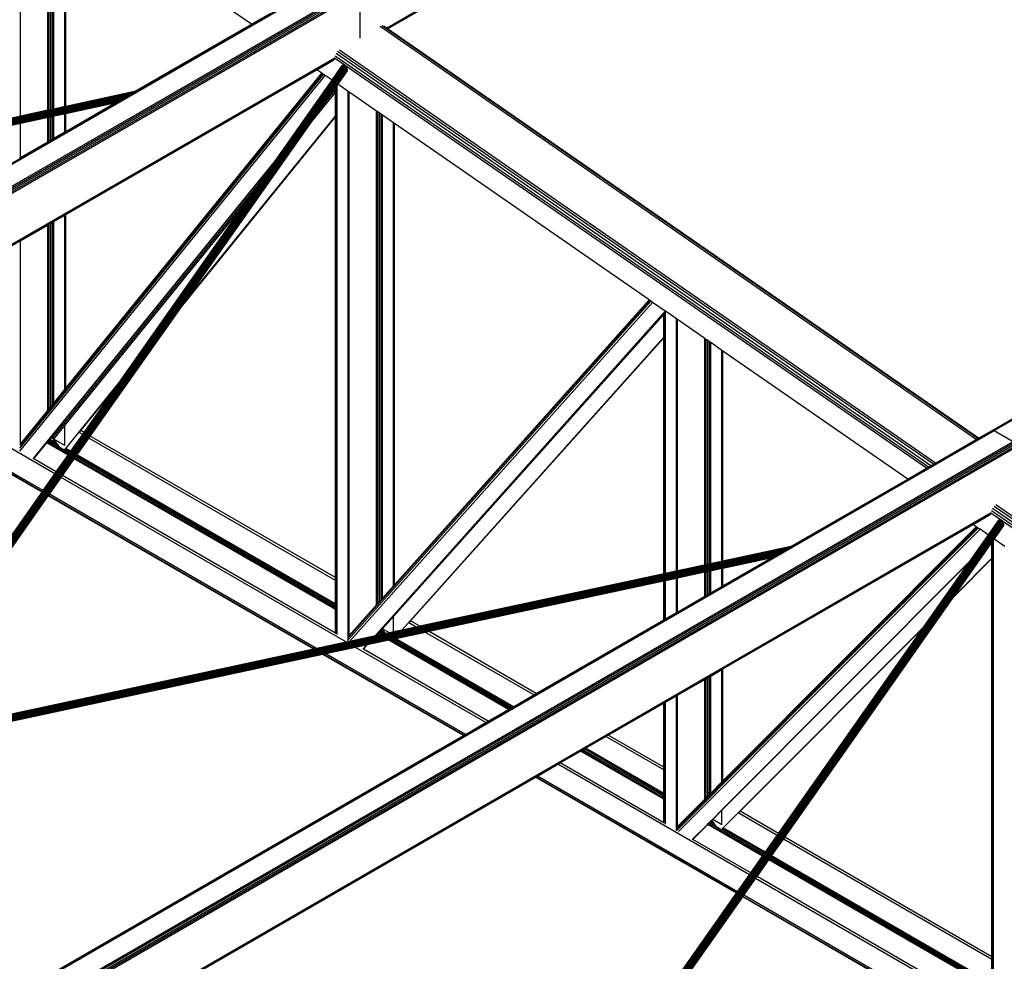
# Model space of a CAD drawing. Header units: millimetres. Extents: x 10 to 1250, y -62 to 528.
# Tile 700 of 909: x 614.09 to 615.75, y 516.69 to 518.28. Entities that reach past the tile are written whole.
import ezdxf

# ---------------------------------------------------------------- set-up
doc = ezdxf.new("R2010")
doc.units = ezdxf.units.MM
doc.header["$LTSCALE"] = 0.05

msp = doc.modelspace()

# ---------------------------------------------------------------- linework, layer by layer
at = {"color": 8}
for p, q in [((614.7054, 518.2629), (617.4525, 519.8489)), ((614.7069, 518.2619), (617.452, 519.8468)), ((614.7074, 518.2616), (616.5752, 519.34)), ((615.7263, 517.5861), (618.5603, 519.2224)), ((615.7282, 517.5854), (618.5623, 519.2217)), ((615.7246, 517.5858), (617.6691, 518.7084)), ((614.0897, 518.1145), (614.0897, 518.5383)), ((614.1355, 518.1244), (614.1355, 518.5065)), ((614.1369, 518.1247), (614.1369, 518.5055)), ((614.1378, 518.1249), (614.1378, 518.5049)), ((614.1406, 518.1255), (614.1406, 518.503)), ((614.1433, 518.126), (614.1433, 518.5011)), ((614.1443, 518.1262), (614.1443, 518.5005)), ((614.1457, 518.1266), (614.1457, 518.4995)), ((614.1644, 518.1306), (614.1644, 518.4865)), ((614.166, 518.1309), (614.166, 518.4854)), ((614.4781, 518.2692), (614.166, 518.4854)), ((611.8527, 516.7528), (614.6215, 518.3513)), ((611.8547, 516.7521), (614.6235, 518.3506)), ((611.8868, 516.7336), (614.6556, 518.3321)), ((611.8888, 516.732), (614.6575, 518.3305)), ((611.8905, 516.7297), (614.6592, 518.3283)), ((611.8916, 516.7271), (614.6603, 518.3257)), ((611.892, 516.7246), (614.6607, 518.3232)), ((614.6607, 518.3232), (614.6607, 518.2458)), ((614.4781, 518.2692), (614.5095, 518.2873)), ((614.2817, 518.1558), (614.4781, 518.2692)), ((615.6982, 517.5706), (614.6951, 518.2656)), ((615.7008, 517.572), (614.6982, 518.2667)), ((614.7054, 518.2629), (614.7008, 518.2661)), ((614.7069, 518.2619), (614.7054, 518.2629)), ((614.7074, 518.2616), (614.7069, 518.2619)), ((615.7018, 517.5726), (614.7074, 518.2616)), ((611.9367, 516.6644), (614.6184, 518.2127)), ((615.6141, 517.522), (614.6182, 518.212)), ((615.6175, 517.524), (614.6189, 518.2158)), ((615.6217, 517.5264), (614.6207, 518.2199)), ((615.6259, 517.5288), (614.6233, 518.2234)), ((615.6295, 517.5309), (614.6264, 518.2259)), ((611.9381, 516.6634), (614.6179, 518.2106)), ((613.8253, 517.0546), (614.6315, 518.2)), ((613.8255, 517.0547), (614.6319, 518.2003)), ((613.8258, 517.0548), (614.6323, 518.2004)), ((613.8263, 517.0549), (614.6328, 518.2005)), ((613.8268, 517.0549), (614.6333, 518.2005)), ((613.8273, 517.0548), (614.6338, 518.2004)), ((613.8279, 517.0546), (614.6344, 518.2002)), ((613.8285, 517.0543), (614.6349, 518.2)), ((613.829, 517.054), (614.6355, 518.1996)), ((613.8302, 517.0544), (614.6361, 518.1992)), ((613.8316, 517.0552), (614.6366, 518.1987)), ((613.833, 517.0558), (614.6372, 518.1982)), ((613.8343, 517.0564), (614.6377, 518.1976)), ((613.8355, 517.0568), (614.6381, 518.197)), ((613.8366, 517.0571), (614.6386, 518.1963)), ((613.8376, 517.0573), (614.6389, 518.1956)), ((613.8385, 517.0575), (614.6392, 518.1949)), ((614.5883, 518.1928), (614.6168, 518.2093)), ((614.6139, 518.1751), (614.6312, 518.1997)), ((613.8394, 517.0577), (614.6395, 518.1942)), ((613.8402, 517.0578), (614.6397, 518.1935)), ((613.8409, 517.058), (614.6398, 518.1929)), ((613.8414, 517.0581), (614.6398, 518.1922)), ((613.8419, 517.0582), (614.6398, 518.1916)), ((613.8422, 517.0583), (614.6397, 518.1911)), ((614.0885, 517.5557), (614.5997, 518.1849)), ((614.0886, 517.5506), (614.6024, 518.183)), ((614.0897, 517.5609), (614.5977, 518.1863)), ((614.166, 517.949), (614.5883, 518.1928)), ((614.166, 517.6566), (614.5968, 518.1869)), ((614.5968, 518.1869), (614.5883, 518.1928)), ((614.5977, 518.1863), (614.5968, 518.1869)), ((614.5997, 518.1849), (614.5977, 518.1863)), ((614.6024, 518.183), (614.5997, 518.1849)), ((614.6139, 518.1751), (614.6024, 518.183)), ((614.6238, 518.1682), (614.6392, 518.1902)), ((614.6392, 518.1902), (614.6395, 518.1906)), ((614.5194, 518.0408), (614.6139, 518.1751)), ((614.6007, 518.1355), (614.6197, 518.1625)), ((614.6197, 518.1625), (614.6205, 518.1635)), ((614.6197, 518.1589), (614.6197, 518.1625)), ((614.6205, 518.1635), (614.6221, 518.1659)), ((614.6205, 518.1598), (614.6205, 518.1635)), ((614.6205, 518.1598), (614.6221, 518.1618)), ((614.6221, 518.1659), (614.6226, 518.1665)), ((614.6221, 518.1618), (614.6221, 518.1659)), ((614.6221, 518.1618), (614.6226, 518.1624)), ((614.6221, 518.1574), (614.6221, 518.1618)), ((614.6226, 518.1665), (614.6238, 518.1682)), ((614.6226, 518.1624), (614.6226, 518.1665)), ((614.6226, 518.1579), (614.6226, 518.1624)), ((614.6412, 518.1561), (614.6238, 518.1682)), ((614.2776, 518.1535), (612.7238, 517.8195)), ((614.2762, 518.1526), (612.7244, 517.819)), ((614.2745, 518.1516), (612.7249, 517.8186)), ((614.2727, 518.1506), (612.7255, 517.818)), ((614.2789, 518.1542), (612.7256, 517.8203)), ((614.2707, 518.1495), (612.726, 517.8174)), ((614.2687, 518.1483), (612.7264, 517.8168)), ((614.2666, 518.1471), (612.7269, 517.8161)), ((614.28, 518.1548), (612.727, 517.821)), ((614.2645, 518.1459), (612.7272, 517.8154)), ((614.2808, 518.1553), (612.7284, 517.8216)), ((614.2814, 518.1556), (612.7296, 517.8221)), ((614.2817, 518.1558), (614.166, 518.1309)), ((614.2624, 518.1446), (614.2645, 518.1459)), ((614.2645, 518.1459), (614.2666, 518.1471)), ((614.2666, 518.1471), (614.2687, 518.1483)), ((614.2687, 518.1483), (614.2707, 518.1495)), ((614.2707, 518.1495), (614.2727, 518.1506)), ((614.2727, 518.1506), (614.2745, 518.1516)), ((614.2745, 518.1516), (614.2762, 518.1526)), ((614.2762, 518.1526), (614.2776, 518.1535)), ((614.2776, 518.1535), (614.2789, 518.1542)), ((614.2789, 518.1542), (614.28, 518.1548)), ((614.28, 518.1548), (614.2808, 518.1553)), ((614.2808, 518.1553), (614.2814, 518.1556)), ((614.2814, 518.1556), (614.2817, 518.1558)), ((614.5773, 518.1022), (614.6197, 518.1544)), ((614.6007, 518.1355), (614.6197, 518.1589)), ((614.6197, 518.1589), (614.6205, 518.1598)), ((614.6197, 518.1544), (614.6197, 518.1589)), ((614.6197, 518.1544), (614.6205, 518.1553)), ((614.6197, 518.1144), (614.6197, 518.1544)), ((614.6205, 518.1553), (614.6205, 518.1598)), ((614.6205, 518.1553), (614.6221, 518.1574)), ((614.6205, 518.1153), (614.6205, 518.1553)), ((614.6221, 518.1574), (614.6226, 518.1579)), ((614.6221, 518.1174), (614.6221, 518.1574)), ((614.6226, 518.1179), (614.6226, 518.1579)), ((614.6412, 517.2389), (614.6412, 518.1561)), ((614.6429, 518.155), (614.6412, 518.1561)), ((614.6429, 517.2408), (614.6429, 518.155)), ((614.6887, 518.1232), (614.6429, 518.155)), ((614.2481, 518.1364), (612.7272, 517.8095)), ((614.2486, 518.1367), (612.7273, 517.8097)), ((614.2624, 518.1446), (612.7275, 517.8147)), ((614.2493, 518.1371), (612.7275, 517.81)), ((614.2603, 518.1434), (612.7278, 517.814)), ((614.2503, 518.1377), (612.7278, 517.8104)), ((614.2583, 518.1423), (612.728, 517.8133)), ((614.2516, 518.1384), (612.728, 517.8109)), ((614.2564, 518.1412), (612.7281, 517.8127)), ((612.7281, 517.812), (614.2546, 518.1402)), ((614.253, 518.1392), (612.7281, 517.8114)), ((614.1644, 518.1306), (614.1457, 518.1266)), ((614.166, 518.1309), (614.1644, 518.1306)), ((614.2479, 518.1363), (614.166, 518.1187)), ((614.166, 518.089), (614.2479, 518.1363)), ((614.2479, 518.1363), (614.2481, 518.1364)), ((614.2481, 518.1364), (614.2486, 518.1367)), ((614.2486, 518.1367), (614.2493, 518.1371)), ((614.2493, 518.1371), (614.2503, 518.1377)), ((614.2503, 518.1377), (614.2516, 518.1384)), ((614.2516, 518.1384), (614.253, 518.1392)), ((614.253, 518.1392), (614.2546, 518.1402)), ((614.2546, 518.1402), (614.2564, 518.1412)), ((614.2564, 518.1412), (614.2583, 518.1423)), ((614.2583, 518.1423), (614.2603, 518.1434)), ((614.2603, 518.1434), (614.2624, 518.1446)), ((614.5773, 518.1022), (614.6007, 518.1355)), ((614.0897, 518.1145), (614.088, 518.1141)), ((614.1355, 518.1244), (614.0897, 518.1145)), ((614.1355, 518.1121), (614.0897, 518.1023)), ((614.1369, 518.1247), (614.1355, 518.1244)), ((614.1369, 518.1124), (614.1355, 518.1121)), ((614.1355, 518.0714), (614.1355, 518.1121)), ((614.1378, 518.1249), (614.1369, 518.1247)), ((614.1378, 518.1126), (614.1369, 518.1124)), ((614.1369, 518.0722), (614.1369, 518.1124)), ((614.1406, 518.1255), (614.1378, 518.1249)), ((614.1406, 518.1132), (614.1378, 518.1126)), ((614.1378, 518.0727), (614.1378, 518.1126)), ((614.1433, 518.126), (614.1406, 518.1255)), ((614.1433, 518.1138), (614.1406, 518.1132)), ((614.1406, 518.0743), (614.1406, 518.1132)), ((614.1443, 518.1262), (614.1433, 518.126)), ((614.1443, 518.114), (614.1433, 518.1138)), ((614.1433, 518.0759), (614.1433, 518.1138)), ((614.1457, 518.1266), (614.1443, 518.1262)), ((614.1457, 518.1143), (614.1443, 518.114)), ((614.1443, 518.0764), (614.1443, 518.114)), ((614.1644, 518.1183), (614.1457, 518.1143)), ((614.1457, 518.0773), (614.1457, 518.1143)), ((614.166, 518.1187), (614.1644, 518.1183)), ((614.1644, 518.0881), (614.1644, 518.1183)), ((614.166, 518.089), (614.166, 518.1187)), ((614.3603, 517.794), (614.6197, 518.1133)), ((614.3662, 517.8023), (614.6197, 518.1144)), ((614.6197, 518.1144), (614.6205, 518.1153)), ((614.6197, 518.1133), (614.6197, 518.1144)), ((614.6197, 518.1133), (614.6205, 518.1142)), ((614.6197, 517.338), (614.6197, 518.1133)), ((614.6205, 518.1153), (614.6221, 518.1174)), ((614.6205, 518.1142), (614.6221, 518.1162)), ((614.6205, 518.1142), (614.6205, 518.1153)), ((614.6205, 517.3376), (614.6205, 518.1142)), ((614.6221, 518.1174), (614.6226, 518.1179)), ((614.6221, 518.1162), (614.6221, 518.1174)), ((614.6221, 518.1162), (614.6226, 518.1168)), ((614.6221, 517.3366), (614.6221, 518.1162)), ((614.6226, 518.1168), (614.6226, 518.1179)), ((614.6226, 517.3364), (614.6226, 518.1168)), ((614.6887, 517.2981), (614.6887, 518.1232)), ((614.6902, 518.1222), (614.6887, 518.1232)), ((614.6902, 517.2973), (614.6902, 518.1222)), ((614.6911, 518.1216), (614.6902, 518.1222)), ((614.6911, 517.2968), (614.6911, 518.1216)), ((614.6938, 518.1197), (614.6911, 518.1216)), ((614.6938, 517.2977), (614.6938, 518.1197)), ((614.6966, 518.1178), (614.6938, 518.1197)), ((614.6966, 517.3008), (614.6966, 518.1178)), ((614.6975, 518.1172), (614.6966, 518.1178)), ((614.6975, 517.3019), (614.6975, 518.1172)), ((614.6989, 518.1162), (614.6975, 518.1172)), ((614.6989, 517.3034), (614.6989, 518.1162)), ((614.7176, 518.1032), (614.6989, 518.1162)), ((614.0897, 518.1023), (614.088, 518.1019)), ((614.0897, 518.0449), (614.0897, 518.1023)), ((614.3662, 517.8023), (614.5773, 518.1022)), ((614.7176, 517.3243), (614.7176, 518.1032)), ((614.7193, 518.1021), (614.7176, 518.1032)), ((614.7193, 517.3262), (614.7193, 518.1021)), ((615.1477, 517.8053), (614.7193, 518.1021)), ((614.1457, 518.0773), (614.1644, 518.0881)), ((614.1644, 518.0881), (614.166, 518.089)), ((614.0897, 518.0449), (614.1355, 518.0714)), ((614.1355, 518.0714), (614.1369, 518.0722)), ((614.1369, 518.0722), (614.1378, 518.0727)), ((614.1378, 518.0727), (614.1406, 518.0743)), ((614.1406, 518.0743), (614.1433, 518.0759)), ((614.1433, 518.0759), (614.1443, 518.0764)), ((614.1443, 518.0764), (614.1457, 518.0773)), ((614.088, 518.044), (614.0897, 518.0449)), ((614.1107, 517.5378), (614.5194, 518.0408)), ((614.166, 517.6047), (614.5133, 518.0322)), ((614.4908, 518.0002), (614.5133, 518.0322)), ((614.5133, 518.0322), (614.5194, 518.0408)), ((614.1435, 517.5727), (614.4908, 518.0002)), ((614.4674, 517.9669), (614.4908, 518.0002)), ((614.1644, 517.5939), (614.4674, 517.9669)), ((614.2563, 517.6671), (614.4674, 517.9669)), ((614.1457, 517.9373), (614.1644, 517.9481)), ((614.1644, 517.9481), (614.166, 517.949)), ((614.1644, 517.6546), (614.1644, 517.9481)), ((614.166, 517.6566), (614.166, 517.949)), ((614.0897, 517.9049), (614.1355, 517.9314)), ((614.1355, 517.9314), (614.1369, 517.9322)), ((614.1355, 517.619), (614.1355, 517.9314)), ((614.1369, 517.9322), (614.1378, 517.9327)), ((614.1369, 517.6208), (614.1369, 517.9322)), ((614.1378, 517.9327), (614.1406, 517.9343)), ((614.1378, 517.6219), (614.1378, 517.9327)), ((614.1406, 517.9343), (614.1433, 517.9359)), ((614.1406, 517.6253), (614.1406, 517.9343)), ((614.1433, 517.9359), (614.1443, 517.9365)), ((614.1433, 517.6287), (614.1433, 517.9359)), ((614.1443, 517.9365), (614.1457, 517.9373)), ((614.1443, 517.6298), (614.1443, 517.9365)), ((614.1457, 517.6316), (614.1457, 517.9373)), ((614.088, 517.904), (614.0897, 517.9049)), ((614.0897, 517.5626), (614.0897, 517.9049)), ((614.3603, 517.794), (614.3662, 517.8023)), ((614.6412, 517.2334), (615.1507, 517.8032)), ((614.6429, 517.239), (615.1487, 517.8046)), ((614.6433, 517.2306), (615.1535, 517.8012)), ((614.7193, 517.3262), (615.1477, 517.8053)), ((615.1487, 517.8046), (615.1477, 517.8053)), ((615.1507, 517.8032), (615.1487, 517.8046)), ((615.1535, 517.8012), (615.1507, 517.8032)), ((615.1747, 517.7866), (615.1535, 517.8012)), ((614.2071, 517.5763), (614.3603, 517.794)), ((614.6857, 517.2397), (615.1747, 517.7866)), ((614.6978, 517.2523), (615.1721, 517.7828)), ((614.7176, 517.2724), (615.1721, 517.7807)), ((615.1721, 517.7828), (615.1729, 517.7837)), ((615.1721, 517.7807), (615.1721, 517.7828)), ((615.1721, 517.7807), (615.1729, 517.7816)), ((615.1721, 517.7425), (615.1721, 517.7807)), ((615.1729, 517.7837), (615.1729, 517.7843)), ((615.1729, 517.7816), (615.1729, 517.7837)), ((615.1729, 517.7433), (615.1729, 517.7816)), ((615.1749, 517.7864), (615.1747, 517.7866)), ((615.1749, 517.345), (615.1749, 517.7864)), ((615.1936, 517.7734), (615.1749, 517.7864)), ((615.1936, 517.349), (615.1936, 517.7734)), ((615.1953, 517.7723), (615.1936, 517.7734)), ((615.1953, 517.3494), (615.1953, 517.7723)), ((615.2411, 517.7405), (615.1953, 517.7723)), ((614.7314, 517.2496), (615.1721, 517.7425)), ((614.7461, 517.2651), (615.1721, 517.7415)), ((615.1721, 517.7425), (615.1729, 517.7433)), ((615.1721, 517.7415), (615.1721, 517.7425)), ((615.1721, 517.7415), (615.1729, 517.7424)), ((615.1721, 517.3444), (615.1721, 517.7415)), ((615.1729, 517.7424), (615.1729, 517.7433)), ((615.1729, 517.3445), (615.1729, 517.7424)), ((615.2411, 517.3592), (615.2411, 517.7405)), ((615.2425, 517.7395), (615.2411, 517.7405)), ((615.2425, 517.3595), (615.2425, 517.7395)), ((615.2435, 517.7389), (615.2425, 517.7395)), ((615.2435, 517.3597), (615.2435, 517.7389)), ((615.2462, 517.737), (615.2435, 517.7389)), ((615.2462, 517.3603), (615.2462, 517.737)), ((615.249, 517.7351), (615.2462, 517.737)), ((615.249, 517.3609), (615.249, 517.7351)), ((615.2513, 517.7335), (615.249, 517.7351)), ((615.2513, 517.3614), (615.2513, 517.7335)), ((615.27, 517.7205), (615.2513, 517.7335)), ((614.1476, 517.5126), (613.7789, 517.7255)), ((615.27, 517.3654), (615.27, 517.7205)), ((615.2717, 517.7194), (615.27, 517.7205)), ((615.2717, 517.3658), (615.2717, 517.7194)), ((615.5827, 517.5039), (615.2717, 517.7194)), ((614.1258, 517.4817), (613.7412, 517.7037)), ((614.1263, 517.4824), (613.742, 517.7042)), ((614.1277, 517.4844), (613.7445, 517.7057)), ((614.1635, 517.5528), (614.2563, 517.6671)), ((614.2505, 517.6588), (614.2563, 517.6671)), ((614.1457, 517.6316), (614.1644, 517.6546)), ((614.1644, 517.6546), (614.166, 517.6566)), ((614.191, 517.5855), (614.2505, 517.6588)), ((614.1966, 517.5823), (614.2505, 517.6588)), ((614.1443, 517.6298), (614.1457, 517.6316)), ((614.0897, 517.5626), (614.1355, 517.619)), ((614.1355, 517.619), (614.1369, 517.6208)), ((614.1369, 517.6208), (614.1378, 517.6219)), ((614.1378, 517.6219), (614.1406, 517.6253)), ((614.1406, 517.6253), (614.1433, 517.6287)), ((614.1433, 517.6287), (614.1443, 517.6298)), ((614.1457, 517.5797), (614.1644, 517.6026)), ((614.1644, 517.6026), (614.166, 517.6047)), ((614.1644, 517.6026), (614.1644, 517.6027)), ((614.166, 517.6047), (614.166, 517.6048)), ((612.9575, 515.9876), (615.7263, 517.5861)), ((612.9595, 515.9869), (615.7282, 517.5854)), ((614.1458, 517.5712), (614.1644, 517.5939)), ((614.1644, 517.5605), (614.1644, 517.5939)), ((614.1943, 517.579), (614.1882, 517.5825)), ((614.1888, 517.5829), (614.191, 517.5855)), ((614.1966, 517.5823), (614.191, 517.5855)), ((614.1943, 517.579), (614.1966, 517.5823)), ((615.7018, 517.5726), (615.7246, 517.5858)), ((615.7246, 517.5858), (615.7263, 517.5861)), ((615.7263, 517.5861), (615.7282, 517.5854)), ((615.7282, 517.5854), (615.7603, 517.5669)), ((612.9916, 515.9684), (615.7603, 517.5669)), ((612.9936, 515.9668), (615.7623, 517.5653)), ((614.1337, 517.565), (614.1349, 517.5664)), ((614.1349, 517.5664), (614.1363, 517.5681)), ((614.1708, 517.5456), (614.1349, 517.5664)), ((614.1363, 517.5681), (614.1377, 517.5698)), ((614.1721, 517.5474), (614.1363, 517.5681)), ((614.1377, 517.5698), (614.1389, 517.5713)), ((614.153, 517.561), (614.1377, 517.5698)), ((614.1389, 517.5713), (614.1397, 517.5724)), ((614.1501, 517.5648), (614.1389, 517.5713)), ((614.1397, 517.5724), (614.1406, 517.5734)), ((614.1406, 517.5725), (614.1397, 517.5724)), ((614.1406, 517.5734), (614.1409, 517.5738)), ((614.1406, 517.5725), (614.1406, 517.5734)), ((614.1433, 517.5721), (614.1406, 517.5725)), ((614.1409, 517.5738), (614.141, 517.5739)), ((614.1409, 517.5738), (614.1413, 517.5738)), ((614.141, 517.5739), (614.1433, 517.5768)), ((614.1413, 517.5738), (614.141, 517.5739)), ((614.1433, 517.5728), (614.1413, 517.5738)), ((614.1433, 517.5768), (614.1457, 517.5797)), ((614.1433, 517.5768), (614.1433, 517.5768)), ((614.1433, 517.5721), (614.1433, 517.5728)), ((614.1435, 517.5727), (614.1433, 517.5728)), ((614.1446, 517.5716), (614.1433, 517.5721)), ((614.1446, 517.5716), (614.1435, 517.5727)), ((614.1455, 517.5708), (614.1446, 517.5716)), ((614.1455, 517.5708), (614.1458, 517.5712)), ((614.1501, 517.5648), (614.1455, 517.5708)), ((614.1457, 517.5797), (614.1457, 517.5797)), ((614.1644, 517.5605), (614.1458, 517.5712)), ((614.1744, 517.5508), (614.1943, 517.579)), ((614.1849, 517.5447), (614.2047, 517.5729)), ((614.2047, 517.5729), (614.2071, 517.5763)), ((614.6197, 517.3333), (614.2047, 517.5729)), ((614.6197, 517.338), (614.2071, 517.5763)), ((615.6295, 517.5309), (615.6982, 517.5706)), ((615.6982, 517.5706), (615.7008, 517.572)), ((615.7008, 517.572), (615.7018, 517.5726)), ((612.9952, 515.9645), (615.764, 517.563)), ((612.9964, 515.9619), (615.7651, 517.5605)), ((612.9968, 515.9594), (615.7655, 517.558)), ((614.0897, 517.5609), (614.0897, 517.5626)), ((614.0897, 517.5602), (614.0897, 517.5609)), ((614.1118, 517.538), (614.1337, 517.565)), ((614.1698, 517.5441), (614.1337, 517.565)), ((614.153, 517.561), (614.1501, 517.5648)), ((614.1559, 517.5572), (614.153, 517.561)), ((614.1734, 517.5492), (614.1649, 517.5541)), ((614.1744, 517.5508), (614.1662, 517.5555)), ((614.1721, 517.5474), (614.1734, 517.5492)), ((614.1734, 517.5492), (614.1744, 517.5508)), ((614.1118, 517.538), (614.1114, 517.5382)), ((614.1499, 517.5159), (614.1118, 517.538)), ((614.1499, 517.5159), (614.1698, 517.5441)), ((614.1603, 517.5099), (614.1802, 517.5381)), ((614.1698, 517.5441), (614.1708, 517.5456)), ((614.1708, 517.5456), (614.1721, 517.5474)), ((614.1802, 517.5381), (614.1813, 517.5396)), ((614.6197, 517.2843), (614.1802, 517.5381)), ((614.1813, 517.5396), (614.1825, 517.5414)), ((614.6197, 517.2865), (614.1813, 517.5396)), ((614.1825, 517.5414), (614.1838, 517.5432)), ((614.6197, 517.289), (614.1825, 517.5414)), ((614.1838, 517.5432), (614.1849, 517.5447)), ((614.6197, 517.2915), (614.1838, 517.5432)), ((614.6197, 517.2937), (614.1849, 517.5447)), ((614.1476, 517.5126), (614.1499, 517.5159)), ((615.5827, 517.5039), (615.6141, 517.522)), ((615.6141, 517.522), (615.6175, 517.524)), ((615.6175, 517.524), (615.6217, 517.5264)), ((615.6217, 517.5264), (615.6259, 517.5288)), ((615.6259, 517.5288), (615.6295, 517.5309)), ((614.1277, 517.4844), (614.1476, 517.5126)), ((614.1382, 517.4784), (614.158, 517.5066)), ((614.158, 517.5066), (614.1603, 517.5099)), ((614.638, 517.2295), (614.158, 517.5066)), ((614.6197, 517.2447), (614.1603, 517.5099)), ((615.3863, 517.3905), (615.5827, 517.5039)), ((614.1258, 517.4817), (614.1263, 517.4824)), ((614.1263, 517.4824), (614.1277, 517.4844)), ((613.8252, 517.0546), (614.1258, 517.4817)), ((613.8425, 517.0583), (614.1362, 517.4756)), ((614.1362, 517.4756), (614.1367, 517.4763)), ((614.583, 517.2177), (614.1362, 517.4756)), ((614.1367, 517.4763), (614.1382, 517.4784)), ((614.5843, 517.2179), (614.1367, 517.4763)), ((614.5879, 517.2187), (614.1382, 517.4784)), ((616.7229, 516.7581), (615.7237, 517.4504)), ((616.7271, 516.7605), (615.7254, 517.4545)), ((616.7313, 516.763), (615.7281, 517.458)), ((616.7349, 516.7651), (615.7312, 517.4605)), ((613.0413, 515.8991), (615.7232, 517.4475)), ((613.0428, 515.8981), (615.7227, 517.4453)), ((614.9305, 516.2892), (615.7363, 517.4348)), ((614.9307, 516.2892), (615.7367, 517.435)), ((614.931, 516.2893), (615.7371, 517.4352)), ((614.9315, 516.2894), (615.7376, 517.4353)), ((614.932, 516.2894), (615.7381, 517.4353)), ((614.9325, 516.2893), (615.7386, 517.4352)), ((614.9331, 516.2891), (615.7392, 517.435)), ((614.9337, 516.2889), (615.7397, 517.4348)), ((614.9342, 516.2885), (615.7403, 517.4344)), ((614.9354, 516.2889), (615.7409, 517.434)), ((614.9368, 516.2897), (615.7414, 517.4335)), ((614.9382, 516.2904), (615.742, 517.433)), ((615.6929, 517.4275), (615.7216, 517.4441)), ((615.7186, 517.4097), (615.736, 517.4344)), ((616.7195, 516.7561), (615.7229, 517.4466)), ((614.9395, 516.2909), (615.7425, 517.4324)), ((614.9407, 516.2914), (615.7429, 517.4317)), ((614.9418, 516.2916), (615.7434, 517.4311)), ((614.9428, 516.2918), (615.7437, 517.4304)), ((614.9438, 516.292), (615.744, 517.4297)), ((614.9446, 516.2922), (615.7443, 517.429)), ((614.9454, 516.2924), (615.7444, 517.4283)), ((614.9461, 516.2925), (615.7446, 517.4276)), ((614.9467, 516.2927), (615.7446, 517.427)), ((614.9471, 516.2928), (615.7446, 517.4264)), ((614.9474, 516.2928), (615.7444, 517.4259)), ((615.197, 516.9106), (615.7044, 517.4196)), ((615.2717, 517.1843), (615.6929, 517.4275)), ((615.2717, 516.996), (615.6982, 517.4238)), ((615.2717, 516.9941), (615.6993, 517.4231)), ((615.2717, 516.9927), (615.7002, 517.4225)), ((615.2717, 516.9926), (615.7002, 517.4224)), ((615.2717, 516.9912), (615.701, 517.4219)), ((615.2717, 516.9904), (615.7015, 517.4215)), ((615.6982, 517.4238), (615.6929, 517.4275)), ((615.6993, 517.4231), (615.6982, 517.4238)), ((615.7002, 517.4225), (615.6993, 517.4231)), ((615.7002, 517.4224), (615.7002, 517.4225)), ((615.701, 517.4219), (615.7002, 517.4224)), ((615.7015, 517.4215), (615.701, 517.4219)), ((615.7044, 517.4196), (615.7015, 517.4215)), ((615.7186, 517.4097), (615.7044, 517.4196)), ((615.7285, 517.4029), (615.744, 517.425)), ((615.744, 517.425), (615.7443, 517.4254)), ((615.689, 517.3676), (615.7186, 517.4097)), ((615.7253, 517.3983), (615.7269, 517.4006)), ((615.7269, 517.4006), (615.7273, 517.4012)), ((615.7269, 517.3731), (615.7269, 517.4006)), ((615.7273, 517.4012), (615.7285, 517.4029)), ((615.7273, 517.3735), (615.7273, 517.4012)), ((615.746, 517.3907), (615.7285, 517.4029)), ((615.3822, 517.3881), (613.829, 517.054)), ((615.3808, 517.3873), (613.8296, 517.0536)), ((615.3791, 517.3863), (613.8302, 517.0531)), ((615.3773, 517.3853), (613.8307, 517.0525)), ((615.3835, 517.3889), (613.8308, 517.0548)), ((615.3753, 517.3841), (613.8312, 517.052)), ((615.3733, 517.383), (613.8317, 517.0513)), ((615.3846, 517.3895), (613.8323, 517.0555)), ((615.3854, 517.39), (613.8336, 517.0561)), ((615.386, 517.3903), (613.8349, 517.0566)), ((615.3863, 517.3905), (615.2717, 517.3658)), ((615.3712, 517.3818), (615.3733, 517.383)), ((615.3733, 517.383), (615.3753, 517.3841)), ((615.3753, 517.3841), (615.3773, 517.3853)), ((615.3773, 517.3853), (615.3791, 517.3863)), ((615.3791, 517.3863), (615.3808, 517.3873)), ((615.3808, 517.3873), (615.3822, 517.3881)), ((615.3822, 517.3881), (615.3835, 517.3889)), ((615.3835, 517.3889), (615.3846, 517.3895)), ((615.3846, 517.3895), (615.3854, 517.39)), ((615.3854, 517.39), (615.386, 517.3903)), ((615.386, 517.3903), (615.3863, 517.3905)), ((615.6611, 517.3071), (615.7245, 517.3972)), ((615.7245, 517.3972), (615.7253, 517.3983)), ((615.7245, 517.3707), (615.7245, 517.3972)), ((615.7253, 517.3714), (615.7253, 517.3983)), ((615.3712, 517.3818), (613.8321, 517.0506)), ((615.3691, 517.3805), (613.8324, 517.05)), ((615.3527, 517.3711), (613.8324, 517.044)), ((615.3532, 517.3713), (613.8325, 517.0442)), ((615.367, 517.3793), (613.8327, 517.0493)), ((615.3539, 517.3718), (613.8327, 517.0445)), ((615.3649, 517.3781), (613.833, 517.0486)), ((615.3549, 517.3724), (613.833, 517.0449)), ((615.3629, 517.3769), (613.8332, 517.0479)), ((615.3561, 517.3731), (613.8332, 517.0454)), ((615.361, 517.3758), (613.8333, 517.0472)), ((613.8333, 517.0466), (615.3592, 517.3748)), ((615.3576, 517.3739), (613.8333, 517.046)), ((615.27, 516.9473), (615.689, 517.3676)), ((615.3525, 517.3709), (615.2717, 517.3536)), ((615.2717, 517.3243), (615.3525, 517.3709)), ((615.3525, 517.3709), (615.3527, 517.3711)), ((615.3527, 517.3711), (615.3532, 517.3713)), ((615.3532, 517.3713), (615.3539, 517.3718)), ((615.3539, 517.3718), (615.3549, 517.3724)), ((615.3549, 517.3724), (615.3561, 517.3731)), ((615.3561, 517.3731), (615.3576, 517.3739)), ((615.3576, 517.3739), (615.3592, 517.3748)), ((615.3592, 517.3748), (615.361, 517.3758)), ((615.361, 517.3758), (615.3629, 517.3769)), ((615.3629, 517.3769), (615.3649, 517.3781)), ((615.3649, 517.3781), (615.367, 517.3793)), ((615.367, 517.3793), (615.3691, 517.3805)), ((615.3691, 517.3805), (615.3712, 517.3818)), ((615.6594, 517.3047), (615.7245, 517.37)), ((615.6611, 517.3071), (615.7245, 517.3707)), ((615.6873, 517.3651), (615.689, 517.3676)), ((615.7245, 517.3707), (615.7253, 517.3714)), ((615.7245, 517.37), (615.7253, 517.3707)), ((615.7245, 517.37), (615.7245, 517.3707)), ((615.7245, 516.7001), (615.7245, 517.37)), ((615.7253, 517.3714), (615.7269, 517.3731)), ((615.7253, 517.3707), (615.7269, 517.3724)), ((615.7253, 517.3707), (615.7253, 517.3714)), ((615.7253, 516.6997), (615.7253, 517.3707)), ((615.7269, 517.3731), (615.7273, 517.3735)), ((615.7269, 517.3724), (615.7269, 517.3731)), ((615.7269, 517.3724), (615.7273, 517.3728)), ((615.7269, 516.6988), (615.7269, 517.3724)), ((615.7273, 517.3728), (615.7273, 517.3735)), ((615.7273, 516.6985), (615.7273, 517.3728)), ((615.2411, 517.3592), (615.1953, 517.3494)), ((615.2425, 517.3595), (615.2411, 517.3592)), ((615.2435, 517.3597), (615.2425, 517.3595)), ((615.2462, 517.3603), (615.2435, 517.3597)), ((615.249, 517.3609), (615.2462, 517.3603)), ((615.2513, 517.3614), (615.249, 517.3609)), ((615.27, 517.3654), (615.2513, 517.3614)), ((615.27, 517.3532), (615.2513, 517.3492)), ((615.2717, 517.3658), (615.27, 517.3654)), ((615.27, 516.9466), (615.6873, 517.3651)), ((615.2717, 517.3536), (615.27, 517.3532)), ((615.27, 517.3233), (615.27, 517.3532)), ((615.2717, 517.3243), (615.2717, 517.3536)), ((615.6113, 517.2571), (615.6873, 517.3651)), ((614.6205, 517.3376), (614.6197, 517.338)), ((614.6197, 517.3333), (614.6197, 517.338)), ((614.6205, 517.3329), (614.6197, 517.3333)), ((614.6197, 517.2937), (614.6197, 517.3333)), ((614.6221, 517.3366), (614.6205, 517.3376)), ((614.6205, 517.3329), (614.6205, 517.3376)), ((614.6226, 517.3364), (614.6221, 517.3366)), ((614.6221, 517.3319), (614.6221, 517.3366)), ((614.6226, 517.3317), (614.6226, 517.3364)), ((615.1721, 517.3444), (614.7616, 517.2561)), ((615.1729, 517.3445), (615.1721, 517.3444)), ((615.1749, 517.345), (615.1729, 517.3445)), ((615.1936, 517.349), (615.1749, 517.345)), ((615.1936, 517.3368), (615.1749, 517.3327)), ((615.1953, 517.3494), (615.1936, 517.349)), ((615.1953, 517.3371), (615.1936, 517.3368)), ((615.1936, 517.2792), (615.1936, 517.3368)), ((615.2411, 517.347), (615.1953, 517.3371)), ((615.1953, 517.2802), (615.1953, 517.3371)), ((615.2425, 517.3473), (615.2411, 517.347)), ((615.2411, 517.3067), (615.2411, 517.347)), ((615.2435, 517.3475), (615.2425, 517.3473)), ((615.2425, 517.3075), (615.2425, 517.3473)), ((615.2462, 517.3481), (615.2435, 517.3475)), ((615.2435, 517.308), (615.2435, 517.3475)), ((615.249, 517.3487), (615.2462, 517.3481)), ((615.2462, 517.3096), (615.2462, 517.3481)), ((615.2513, 517.3492), (615.249, 517.3487)), ((615.249, 517.3112), (615.249, 517.3487)), ((615.2513, 517.3125), (615.2513, 517.3492)), ((614.6221, 517.3319), (614.6205, 517.3329)), ((614.6205, 517.2932), (614.6205, 517.3329)), ((614.6226, 517.3317), (614.6221, 517.3319)), ((614.6221, 517.2923), (614.6221, 517.3319)), ((614.6226, 517.292), (614.6226, 517.3317)), ((614.6989, 517.3034), (614.7176, 517.3243)), ((614.7176, 517.3243), (614.7193, 517.3262)), ((615.1721, 517.3321), (614.7771, 517.2472)), ((615.1729, 517.3323), (615.1721, 517.3321)), ((615.1721, 517.2668), (615.1721, 517.3321)), ((615.1749, 517.3327), (615.1729, 517.3323)), ((615.1729, 517.2672), (615.1729, 517.3323)), ((615.1749, 517.2685), (615.1749, 517.3327)), ((615.2513, 517.3125), (615.27, 517.3233)), ((615.27, 517.3233), (615.2717, 517.3243)), ((614.6938, 517.2977), (614.6966, 517.3008)), ((614.6966, 517.3008), (614.6975, 517.3019)), ((614.6975, 517.3019), (614.6989, 517.3034)), ((615.1953, 517.2802), (615.2411, 517.3067)), ((615.2411, 517.3067), (615.2425, 517.3075)), ((615.2425, 517.3075), (615.2435, 517.308)), ((615.2435, 517.308), (615.2462, 517.3096)), ((615.2462, 517.3096), (615.249, 517.3112)), ((615.249, 517.3112), (615.2513, 517.3125)), ((615.3758, 516.9015), (615.6594, 517.3047)), ((615.6594, 517.3047), (615.6611, 517.3071)), ((614.6205, 517.2932), (614.6197, 517.2937)), ((614.6197, 517.2915), (614.6197, 517.2937)), ((614.6205, 517.2911), (614.6197, 517.2915)), ((614.6197, 517.289), (614.6197, 517.2915)), ((614.6205, 517.2886), (614.6197, 517.289)), ((614.6197, 517.2865), (614.6197, 517.289)), ((614.6197, 517.2843), (614.6197, 517.2865)), ((614.6205, 517.286), (614.6197, 517.2865)), ((614.6197, 517.2447), (614.6197, 517.2843)), ((614.6205, 517.2839), (614.6197, 517.2843)), ((614.6221, 517.2923), (614.6205, 517.2932)), ((614.6205, 517.2911), (614.6205, 517.2932)), ((614.6221, 517.2901), (614.6205, 517.2911)), ((614.6205, 517.2886), (614.6205, 517.2911)), ((614.6221, 517.2876), (614.6205, 517.2886)), ((614.6205, 517.286), (614.6205, 517.2886)), ((614.6205, 517.2839), (614.6205, 517.286)), ((614.6221, 517.2851), (614.6205, 517.286)), ((614.6205, 517.2443), (614.6205, 517.2839)), ((614.6221, 517.2829), (614.6205, 517.2839)), ((614.6226, 517.292), (614.6221, 517.2923)), ((614.6221, 517.2901), (614.6221, 517.2923)), ((614.6226, 517.2899), (614.6221, 517.2901)), ((614.6221, 517.2876), (614.6221, 517.2901)), ((614.6226, 517.2874), (614.6221, 517.2876)), ((614.6221, 517.2851), (614.6221, 517.2876)), ((614.6226, 517.2848), (614.6221, 517.2851)), ((614.6221, 517.2829), (614.6221, 517.2851)), ((614.6226, 517.2899), (614.6226, 517.292)), ((614.6226, 517.2874), (614.6226, 517.2899)), ((614.6226, 517.2848), (614.6226, 517.2874)), ((614.6226, 517.2827), (614.6226, 517.2848)), ((614.6429, 517.2408), (614.6887, 517.2921)), ((614.6902, 517.2973), (614.6887, 517.2981)), ((614.6887, 517.2935), (614.6887, 517.2981)), ((614.6896, 517.293), (614.6887, 517.2935)), ((614.6887, 517.2921), (614.6887, 517.2935)), ((614.6887, 517.2921), (614.6896, 517.293)), ((614.6896, 517.293), (614.6902, 517.2936)), ((614.6902, 517.2936), (614.6902, 517.2973)), ((614.6911, 517.2968), (614.6902, 517.2973)), ((614.6902, 517.2936), (614.6911, 517.2947)), ((614.6923, 517.2961), (614.6911, 517.2968)), ((614.6911, 517.2947), (614.6911, 517.2968)), ((614.6911, 517.2947), (614.6923, 517.2961)), ((614.6923, 517.2961), (614.6938, 517.2977)), ((614.6226, 517.2827), (614.6221, 517.2829)), ((614.6221, 517.2433), (614.6221, 517.2829)), ((614.6226, 517.243), (614.6226, 517.2827)), ((614.6991, 517.2517), (614.7176, 517.2724)), ((614.7176, 517.2466), (614.7176, 517.2724)), ((615.1721, 517.2668), (615.1729, 517.2672)), ((615.1729, 517.2672), (615.1749, 517.2685)), ((615.1749, 517.2685), (615.1936, 517.2792)), ((615.1936, 517.2792), (615.1953, 517.2802)), ((614.6956, 517.2499), (614.6977, 517.2523)), ((614.6979, 517.2522), (614.6977, 517.2523)), ((614.6977, 517.2523), (614.6978, 517.2523)), ((614.6979, 517.2522), (614.6978, 517.2523)), ((614.6988, 517.2514), (614.6979, 517.2522)), ((614.6988, 517.2514), (614.6991, 517.2517)), ((614.703, 517.2456), (614.6988, 517.2514)), ((614.7106, 517.2451), (614.6991, 517.2517)), ((614.7557, 517.2548), (614.732, 517.2497)), ((614.7557, 517.2548), (614.7431, 517.2621)), ((614.7438, 517.2625), (614.7461, 517.2651)), ((614.7616, 517.2561), (614.7461, 517.2651)), ((614.7616, 517.2561), (614.7557, 517.2548)), ((614.9576, 517.1429), (615.1721, 517.2668)), ((615.3002, 516.9451), (615.6113, 517.2571)), ((615.3007, 516.9448), (615.6096, 517.2547)), ((615.3654, 516.9075), (615.6096, 517.2547)), ((615.6096, 517.2547), (615.6113, 517.2571)), ((614.6205, 517.2443), (614.6197, 517.2447)), ((614.6205, 517.2441), (614.6205, 517.2443)), ((614.6221, 517.2433), (614.6205, 517.2443)), ((614.6226, 517.243), (614.6221, 517.2433)), ((614.6226, 517.2423), (614.6226, 517.243)), ((614.6412, 517.2389), (614.6429, 517.2408)), ((614.6412, 517.2371), (614.6429, 517.239)), ((614.6412, 517.2371), (614.6412, 517.2389)), ((614.6412, 517.2334), (614.6412, 517.2371)), ((614.6429, 517.239), (614.6429, 517.2408)), ((614.6429, 517.2383), (614.6429, 517.239)), ((614.6857, 517.2397), (614.6433, 517.2306)), ((614.6867, 517.24), (614.6857, 517.2397)), ((614.6867, 517.24), (614.6901, 517.2437)), ((614.6939, 517.2415), (614.6867, 517.24)), ((614.6901, 517.2437), (614.6913, 517.2451)), ((614.6939, 517.2415), (614.6901, 517.2437)), ((614.6913, 517.2451), (614.6928, 517.2468)), ((614.6966, 517.2421), (614.6913, 517.2451)), ((614.6928, 517.2468), (614.6943, 517.2485)), ((614.6998, 517.2428), (614.6928, 517.2468)), ((614.6966, 517.2421), (614.6939, 517.2415)), ((614.6943, 517.2485), (614.6956, 517.2499)), ((614.703, 517.2435), (614.6943, 517.2485)), ((614.703, 517.2456), (614.6956, 517.2499)), ((614.6998, 517.2428), (614.6966, 517.2421)), ((614.703, 517.2435), (614.6998, 517.2428)), ((614.7044, 517.2438), (614.703, 517.2456)), ((614.7044, 517.2438), (614.703, 517.2435)), ((614.7106, 517.2451), (614.7044, 517.2438)), ((614.7176, 517.2466), (614.7106, 517.2451)), ((614.7153, 517.2339), (614.7121, 517.2332)), ((614.7157, 517.234), (614.7153, 517.2339)), ((614.9151, 517.1184), (614.7153, 517.2339)), ((614.7178, 517.2344), (614.7157, 517.234)), ((614.7169, 517.2333), (614.7178, 517.2344)), ((614.7314, 517.2496), (614.7176, 517.2466)), ((614.7183, 517.2345), (614.7178, 517.2344)), ((614.7184, 517.2345), (614.7183, 517.2345)), ((614.7211, 517.2351), (614.7184, 517.2345)), ((614.9173, 517.1197), (614.7184, 517.2345)), ((614.7712, 517.2459), (614.7211, 517.2351)), ((614.9192, 517.1208), (614.7211, 517.2351)), ((614.732, 517.2497), (614.7314, 517.2496)), ((614.7771, 517.2472), (614.7712, 517.2459)), ((614.9535, 517.1406), (614.7712, 517.2459)), ((614.9576, 517.1429), (614.7771, 517.2472)), ((614.583, 517.2177), (613.8425, 517.0583)), ((614.5843, 517.2179), (614.583, 517.2177)), ((614.5879, 517.2187), (614.5843, 517.2179)), ((614.638, 517.2295), (614.5879, 517.2187)), ((614.6534, 517.2206), (614.6034, 517.2098)), ((614.643, 517.2305), (614.638, 517.2295)), ((614.6412, 517.232), (614.6412, 517.2334)), ((614.6412, 517.2315), (614.6412, 517.232)), ((614.6433, 517.2306), (614.643, 517.2305)), ((614.6584, 517.2216), (614.6534, 517.2206)), ((614.8727, 517.094), (614.6534, 517.2206)), ((614.6721, 517.2246), (614.6584, 517.2216)), ((614.6657, 517.2174), (614.6721, 517.2246)), ((614.6667, 517.2176), (614.6663, 517.2178)), ((614.6667, 517.2176), (614.6731, 517.2248)), ((614.8768, 517.0963), (614.6667, 517.2176)), ((614.6731, 517.2248), (614.6721, 517.2246)), ((614.7094, 517.2326), (614.6731, 517.2248)), ((614.7121, 517.2332), (614.7094, 517.2326)), ((614.9111, 517.1161), (614.7094, 517.2326)), ((614.9129, 517.1172), (614.7121, 517.2332)), ((614.5985, 517.2087), (613.8323, 517.0439)), ((614.5998, 517.209), (614.5985, 517.2087)), ((614.835, 517.0722), (614.5985, 517.2087)), ((614.6034, 517.2098), (614.5998, 517.209)), ((614.8359, 517.0727), (614.5998, 517.209)), ((614.8384, 517.0741), (614.6034, 517.2098)), ((615.27, 517.1833), (615.2717, 517.1843)), ((615.2717, 516.996), (615.2717, 517.1843)), ((615.2411, 517.1667), (615.2425, 517.1675)), ((615.2425, 517.1675), (615.2435, 517.168)), ((615.2425, 516.9784), (615.2425, 517.1675)), ((615.2435, 517.168), (615.2462, 517.1696)), ((615.2435, 516.9779), (615.2435, 517.168)), ((615.2462, 517.1696), (615.249, 517.1712)), ((615.2462, 516.9763), (615.2462, 517.1696)), ((615.249, 517.1712), (615.2513, 517.1725)), ((615.249, 516.9747), (615.249, 517.1712)), ((615.2513, 517.1725), (615.27, 517.1833)), ((615.2513, 516.9756), (615.2513, 517.1725)), ((615.27, 516.9943), (615.27, 517.1833)), ((615.1953, 517.1402), (615.2411, 517.1667)), ((615.2411, 516.9792), (615.2411, 517.1667)), ((614.9192, 517.1208), (614.9535, 517.1406)), ((614.9535, 517.1406), (614.9576, 517.1429)), ((615.1749, 517.1285), (615.1936, 517.1392)), ((615.1936, 517.1392), (615.1953, 517.1402)), ((615.1936, 516.9177), (615.1936, 517.1392)), ((615.1953, 516.9194), (615.1953, 517.1402)), ((614.9129, 517.1172), (614.9151, 517.1184)), ((614.9151, 517.1184), (614.9173, 517.1197)), ((614.9173, 517.1197), (614.9192, 517.1208)), ((615.0788, 517.0729), (615.1721, 517.1268)), ((615.1721, 517.1268), (615.1729, 517.1273)), ((615.1721, 517.0191), (615.1721, 517.1268)), ((615.1729, 517.1273), (615.1749, 517.1285)), ((615.1729, 517.0186), (615.1729, 517.1273)), ((615.1749, 516.9234), (615.1749, 517.1285)), ((614.8768, 517.0963), (614.9111, 517.1161)), ((614.9111, 517.1161), (614.9129, 517.1172)), ((614.8384, 517.0741), (614.8727, 517.094)), ((614.8727, 517.094), (614.8768, 517.0963)), ((613.1793, 516.1163), (614.835, 517.0722)), ((614.835, 517.0722), (614.8359, 517.0727)), ((614.8359, 517.0727), (614.8384, 517.0741)), ((615.0404, 517.0508), (615.0748, 517.0706)), ((615.0748, 517.0706), (615.0788, 517.0729)), ((615.1721, 517.0144), (615.0748, 517.0706)), ((615.1721, 517.0191), (615.0788, 517.0729)), ((614.998, 517.0263), (615.0323, 517.0461)), ((615.0323, 517.0461), (615.0342, 517.0472)), ((615.1721, 516.9654), (615.0323, 517.0461)), ((615.0342, 517.0472), (615.0364, 517.0485)), ((615.1721, 516.9675), (615.0342, 517.0472)), ((615.0364, 517.0485), (615.0386, 517.0497)), ((615.1721, 516.9701), (615.0364, 517.0485)), ((615.0386, 517.0497), (615.0404, 517.0508)), ((615.1721, 516.9726), (615.0386, 517.0497)), ((615.1721, 516.9747), (615.0404, 517.0508)), ((614.9596, 517.0041), (614.9939, 517.024)), ((614.9939, 517.024), (614.998, 517.0263)), ((615.3163, 516.8378), (614.9939, 517.024)), ((615.1721, 516.9257), (614.998, 517.0263)), ((615.1729, 517.0186), (615.1721, 517.0191)), ((615.1721, 517.0144), (615.1721, 517.0191)), ((615.1729, 517.014), (615.1729, 517.0186)), ((613.0433, 515.8977), (614.9562, 517.0022)), ((614.9562, 517.0022), (614.9571, 517.0027)), ((615.1894, 516.8676), (614.9562, 517.0022)), ((614.9571, 517.0027), (614.9596, 517.0041)), ((615.2951, 516.8076), (614.9571, 517.0027)), ((615.2965, 516.8096), (614.9596, 517.0041)), ((615.1729, 517.014), (615.1721, 517.0144)), ((615.1721, 516.9747), (615.1721, 517.0144)), ((615.1729, 516.9743), (615.1729, 517.014)), ((615.2513, 516.9756), (615.27, 516.9943)), ((615.2513, 516.9737), (615.27, 516.9924)), ((615.2513, 516.9723), (615.27, 516.991)), ((615.2513, 516.9722), (615.27, 516.9909)), ((615.2513, 516.9708), (615.27, 516.9895)), ((615.2513, 516.97), (615.27, 516.9887)), ((615.27, 516.9943), (615.2717, 516.996)), ((615.27, 516.9924), (615.2717, 516.9941)), ((615.27, 516.991), (615.2717, 516.9927)), ((615.27, 516.9909), (615.2717, 516.9926)), ((615.27, 516.991), (615.27, 516.9924)), ((615.27, 516.9895), (615.2717, 516.9912)), ((615.27, 516.9909), (615.27, 516.991)), ((615.27, 516.9895), (615.27, 516.9909)), ((615.27, 516.9887), (615.2717, 516.9904)), ((615.27, 516.9887), (615.27, 516.9895)), ((615.2717, 516.9927), (615.2717, 516.9941)), ((615.2717, 516.9926), (615.2717, 516.9927)), ((615.2717, 516.9912), (615.2717, 516.9926)), ((615.2717, 516.9904), (615.2717, 516.9912)), ((615.1729, 516.9743), (615.1721, 516.9747)), ((615.1721, 516.9726), (615.1721, 516.9747)), ((615.1729, 516.9722), (615.1721, 516.9726)), ((615.1721, 516.9701), (615.1721, 516.9726)), ((615.1729, 516.9697), (615.1721, 516.9701)), ((615.1721, 516.9675), (615.1721, 516.9701)), ((615.1729, 516.9722), (615.1729, 516.9743)), ((615.1729, 516.9697), (615.1729, 516.9722)), ((615.1729, 516.9671), (615.1729, 516.9697)), ((615.2425, 516.9784), (615.2411, 516.9792)), ((615.2411, 516.9746), (615.2411, 516.9792)), ((615.2425, 516.9737), (615.2411, 516.9746)), ((615.2411, 516.9654), (615.2411, 516.9746)), ((615.2435, 516.9779), (615.2425, 516.9784)), ((615.2425, 516.9737), (615.2425, 516.9784)), ((615.2435, 516.9732), (615.2425, 516.9737)), ((615.2425, 516.9668), (615.2425, 516.9737)), ((615.2435, 516.9732), (615.2435, 516.9779)), ((615.2435, 516.9677), (615.2435, 516.9732)), ((615.2435, 516.9677), (615.2462, 516.9705)), ((615.249, 516.9747), (615.2462, 516.9763)), ((615.2462, 516.9716), (615.2462, 516.9763)), ((615.2469, 516.9712), (615.2462, 516.9716)), ((615.2462, 516.9705), (615.2462, 516.9716)), ((615.2462, 516.9705), (615.2469, 516.9712)), ((615.2462, 516.9685), (615.2482, 516.9705)), ((615.2462, 516.9671), (615.249, 516.9699)), ((615.2462, 516.9671), (615.249, 516.9698)), ((615.2469, 516.9712), (615.249, 516.9732)), ((615.2482, 516.9705), (615.249, 516.9713)), ((615.249, 516.97), (615.2482, 516.9705)), ((615.249, 516.9732), (615.2513, 516.9756)), ((615.249, 516.9732), (615.249, 516.9747)), ((615.249, 516.9713), (615.2513, 516.9737)), ((615.249, 516.9699), (615.2513, 516.9723)), ((615.249, 516.9698), (615.2513, 516.9722)), ((615.249, 516.97), (615.249, 516.9713)), ((615.249, 516.9684), (615.2513, 516.9708)), ((615.249, 516.9699), (615.249, 516.97)), ((615.249, 516.9676), (615.2513, 516.97)), ((615.249, 516.9698), (615.249, 516.9699)), ((615.249, 516.9684), (615.249, 516.9698)), ((615.2513, 516.9723), (615.2513, 516.9737)), ((615.2513, 516.9722), (615.2513, 516.9723)), ((615.2513, 516.9708), (615.2513, 516.9722)), ((615.2513, 516.97), (615.2513, 516.9708)), ((615.1729, 516.9671), (615.1721, 516.9675)), ((615.1721, 516.9654), (615.1721, 516.9675)), ((615.1729, 516.965), (615.1721, 516.9654)), ((615.1721, 516.9257), (615.1721, 516.9654)), ((615.1729, 516.965), (615.1729, 516.9671)), ((615.1729, 516.9253), (615.1729, 516.965)), ((615.1953, 516.9194), (615.2411, 516.9654)), ((615.1953, 516.9175), (615.2411, 516.9634)), ((615.1953, 516.9161), (615.2411, 516.962)), ((615.1953, 516.916), (615.2411, 516.962)), ((615.1953, 516.9146), (615.2411, 516.9606)), ((615.1953, 516.9138), (615.2411, 516.9598)), ((615.2411, 516.9654), (615.2425, 516.9668)), ((615.2411, 516.9634), (615.2425, 516.9649)), ((615.2411, 516.962), (615.2425, 516.9635)), ((615.2411, 516.962), (615.2411, 516.9634)), ((615.2411, 516.962), (615.2425, 516.9634)), ((615.2411, 516.9606), (615.2425, 516.962)), ((615.2411, 516.9606), (615.2411, 516.962)), ((615.2411, 516.962), (615.2411, 516.962)), ((615.2411, 516.9598), (615.2425, 516.9612)), ((615.2411, 516.9598), (615.2411, 516.9606)), ((615.2425, 516.9668), (615.2435, 516.9677)), ((615.2425, 516.9649), (615.2435, 516.9658)), ((615.2425, 516.9635), (615.2425, 516.9649)), ((615.2425, 516.9635), (615.2435, 516.9644)), ((615.2425, 516.9634), (615.2435, 516.9643)), ((615.2425, 516.9634), (615.2425, 516.9635)), ((615.2425, 516.962), (615.2425, 516.9634)), ((615.2425, 516.962), (615.2435, 516.9629)), ((615.2425, 516.9612), (615.2435, 516.9621)), ((615.2425, 516.9612), (615.2425, 516.962)), ((615.2435, 516.9658), (615.2462, 516.9685)), ((615.2435, 516.9644), (615.2462, 516.9671)), ((615.2435, 516.9643), (615.2462, 516.9671)), ((615.2435, 516.9644), (615.2435, 516.9658)), ((615.2435, 516.9629), (615.2462, 516.9657)), ((615.2435, 516.9621), (615.2462, 516.9649)), ((615.2435, 516.9643), (615.2435, 516.9644)), ((615.2435, 516.9629), (615.2435, 516.9643)), ((615.2435, 516.9621), (615.2435, 516.9629)), ((615.2462, 516.9671), (615.2462, 516.9685)), ((615.2462, 516.9657), (615.249, 516.9684)), ((615.2462, 516.9649), (615.249, 516.9676)), ((615.2462, 516.9657), (615.2462, 516.9671)), ((615.2462, 516.9671), (615.2462, 516.9671)), ((615.2462, 516.9649), (615.2462, 516.9657)), ((615.249, 516.9676), (615.249, 516.9684)), ((615.2541, 516.9313), (615.27, 516.9473)), ((615.2545, 516.9311), (615.27, 516.9466)), ((615.27, 516.9466), (615.27, 516.9473)), ((615.27, 516.9221), (615.27, 516.9466)), ((615.2722, 516.917), (615.2973, 516.9422)), ((615.2973, 516.9422), (615.3002, 516.9451)), ((615.363, 516.9042), (615.2973, 516.9422)), ((615.2982, 516.9424), (615.3007, 516.9448)), ((615.3007, 516.9448), (615.3002, 516.9451)), ((615.3654, 516.9075), (615.3007, 516.9448)), ((615.1729, 516.9253), (615.1721, 516.9257)), ((615.1729, 516.9252), (615.1729, 516.9253)), ((615.1936, 516.9177), (615.1953, 516.9194)), ((615.1953, 516.9175), (615.1953, 516.9194)), ((615.2206, 516.8978), (615.2457, 516.9229)), ((615.2211, 516.8975), (615.2462, 516.9227)), ((615.2457, 516.9229), (615.2471, 516.9243)), ((615.2462, 516.9227), (615.2457, 516.9229)), ((615.2462, 516.9227), (615.2475, 516.924)), ((615.3385, 516.8693), (615.2462, 516.9227)), ((615.2471, 516.9243), (615.2487, 516.9259)), ((615.2475, 516.924), (615.2471, 516.9243)), ((615.2475, 516.924), (615.2491, 516.9256)), ((615.3396, 516.8709), (615.2475, 516.924)), ((615.2487, 516.9259), (615.2502, 516.9275)), ((615.2491, 516.9256), (615.2487, 516.9259)), ((615.2491, 516.9256), (615.2507, 516.9272)), ((615.3408, 516.8727), (615.2491, 516.9256)), ((615.2502, 516.9275), (615.2516, 516.9289)), ((615.2507, 516.9272), (615.2502, 516.9275)), ((615.2507, 516.9272), (615.2521, 516.9286)), ((615.2576, 516.9232), (615.2507, 516.9272)), ((615.2516, 516.9289), (615.2528, 516.9301)), ((615.2521, 516.9286), (615.2516, 516.9289)), ((615.2521, 516.9286), (615.2531, 516.9296)), ((615.2551, 516.9269), (615.2521, 516.9286)), ((615.2528, 516.9301), (615.2541, 516.9313)), ((615.2531, 516.9296), (615.2528, 516.9301)), ((615.2531, 516.9296), (615.2545, 516.9311)), ((615.2551, 516.9269), (615.2531, 516.9296)), ((615.2545, 516.9311), (615.2541, 516.9313)), ((615.27, 516.9221), (615.2545, 516.9311)), ((615.2576, 516.9232), (615.2551, 516.9269)), ((615.2602, 516.9196), (615.2576, 516.9232)), ((615.1936, 516.9158), (615.1936, 516.9177)), ((615.1936, 516.9158), (615.1953, 516.9175)), ((615.1936, 516.9144), (615.1953, 516.9161)), ((615.1936, 516.9143), (615.1953, 516.916)), ((615.1936, 516.9144), (615.1936, 516.9158)), ((615.1936, 516.9143), (615.1936, 516.9144)), ((615.1936, 516.9133), (615.1936, 516.9143)), ((615.1939, 516.9132), (615.1936, 516.9133)), ((615.1936, 516.9126), (615.1936, 516.9133)), ((615.1939, 516.9132), (615.1953, 516.9146)), ((615.1944, 516.9129), (615.1939, 516.9132)), ((615.1943, 516.9128), (615.1944, 516.9129)), ((615.1944, 516.9129), (615.1953, 516.9138)), ((615.1953, 516.9161), (615.1953, 516.9175)), ((615.1953, 516.916), (615.1953, 516.9161)), ((615.1953, 516.9146), (615.1953, 516.916)), ((615.1953, 516.9138), (615.1953, 516.9146)), ((615.2695, 516.9143), (615.2708, 516.9156)), ((615.2708, 516.9156), (615.2722, 516.917)), ((615.3421, 516.8745), (615.2708, 516.9156)), ((615.3432, 516.876), (615.2722, 516.917)), ((615.3432, 516.876), (615.363, 516.9042)), ((615.363, 516.9042), (615.3654, 516.9075)), ((615.2201, 516.8973), (615.2206, 516.8978)), ((615.2211, 516.8975), (615.2206, 516.8978)), ((615.3187, 516.8411), (615.2211, 516.8975)), ((615.3536, 516.87), (615.3735, 516.8982)), ((615.3735, 516.8982), (615.3758, 516.9015)), ((615.7245, 516.6955), (615.3735, 516.8982)), ((615.7245, 516.7001), (615.3758, 516.9015)), ((615.3187, 516.8411), (615.3385, 516.8693)), ((615.3385, 516.8693), (615.3396, 516.8709)), ((615.3396, 516.8709), (615.3408, 516.8727)), ((615.3408, 516.8727), (615.3421, 516.8745)), ((615.3421, 516.8745), (615.3432, 516.876)), ((615.3525, 516.8684), (615.3536, 516.87)), ((615.7245, 516.6558), (615.3536, 516.87)), ((615.1898, 516.8669), (615.1894, 516.8676)), ((615.1901, 516.8672), (615.1894, 516.8676)), ((615.1898, 516.8669), (615.1901, 516.8672)), ((615.1902, 516.8671), (615.1898, 516.8669)), ((615.1902, 516.8671), (615.1901, 516.8672)), ((615.2946, 516.8069), (615.1902, 516.8671)), ((615.3291, 516.8351), (615.3489, 516.8633)), ((615.3489, 516.8633), (615.35, 516.8648)), ((615.7245, 516.6465), (615.3489, 516.8633)), ((615.35, 516.8648), (615.3513, 516.8666)), ((615.7245, 516.6486), (615.35, 516.8648)), ((615.3513, 516.8666), (615.3525, 516.8684)), ((615.7245, 516.6512), (615.3513, 516.8666)), ((615.7245, 516.6537), (615.3525, 516.8684)), ((615.2965, 516.8096), (615.3163, 516.8378)), ((615.3163, 516.8378), (615.3187, 516.8411)), ((615.3069, 516.8036), (615.3268, 516.8318)), ((615.3268, 516.8318), (615.3291, 516.8351)), ((615.9041, 516.4985), (615.3268, 516.8318)), ((615.7245, 516.6068), (615.3291, 516.8351)), ((614.9304, 516.2892), (615.2946, 516.8069)), ((615.2946, 516.8069), (615.2951, 516.8076)), ((615.2951, 516.8076), (615.2965, 516.8096)), ((615.3055, 516.8016), (615.3069, 516.8036)), ((615.8541, 516.4877), (615.3069, 516.8036)), ((614.9477, 516.2929), (615.305, 516.8008)), ((615.305, 516.8008), (615.3055, 516.8016)), ((615.7406, 516.5493), (615.305, 516.8008)), ((615.8504, 516.4869), (615.3055, 516.8016)), ((615.7253, 516.6997), (615.7245, 516.7001)), ((615.7245, 516.6955), (615.7245, 516.7001)), ((615.7253, 516.6951), (615.7245, 516.6955)), ((615.7245, 516.6558), (615.7245, 516.6955)), ((615.7269, 516.6988), (615.7253, 516.6997)), ((615.7253, 516.6951), (615.7253, 516.6997)), ((615.7269, 516.6941), (615.7253, 516.6951)), ((615.7253, 516.6554), (615.7253, 516.6951)), ((615.7273, 516.6985), (615.7269, 516.6988)), ((615.7269, 516.6941), (615.7269, 516.6988)), ((615.7273, 516.6938), (615.7269, 516.6941)), ((615.7269, 516.6544), (615.7269, 516.6941)), ((615.7273, 516.6938), (615.7273, 516.6985)), ((615.7273, 516.6542), (615.7273, 516.6938))]:
    msp.add_line(p, q, dxfattribs=at)

doc.saveas('drawing.dxf')
